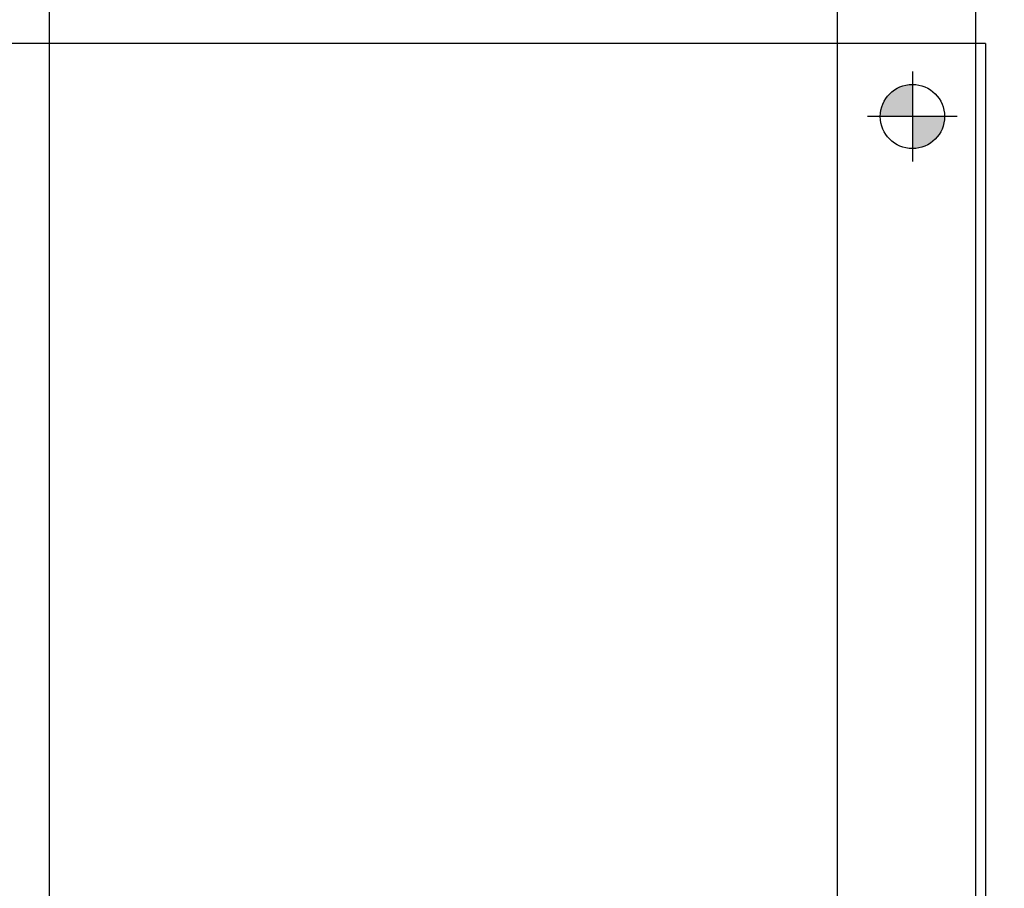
# Model space of a CAD drawing. Extents: x 18893 to 3351893, y -610358 to 406739.
# Tile 288 of 319: x 2146456 to 2146712, y 42086 to 42312. Entities that reach past the tile are written whole.
import ezdxf

# ---------------------------------------------------------------- set-up
doc = ezdxf.new("R2010")
doc.units = 0
doc.header["$LTSCALE"] = 800
doc.header["$MEASUREMENT"] = 0
doc.layers.add('KEY PLAN', color=251, linetype='CONTINUOUS')

# ---------------------------------------------------------------- blocks, each defined once
blk = doc.blocks.new('UTCOMBINE')
at = {"layer": 'KEY PLAN'}
h = blk.add_hatch(color=256, dxfattribs=at)
h.paths.add_polyline_path([(-718895.37, 46426.7), (-718903.75, 46426.7), (-718903.75, 46418.32, 0.414214)])
h.paths.add_polyline_path([(-718912.13, 46426.7), (-718903.75, 46426.7), (-718903.75, 46435.08, 0.414214)])
h = blk.add_hatch(color=256, dxfattribs=at)
h.paths.add_polyline_path([(-718895.37, 46426.7), (-718903.75, 46426.7), (-718903.75, 46418.32, 0.414214)])
h.paths.add_polyline_path([(-718912.13, 46426.7), (-718903.75, 46426.7), (-718903.75, 46435.08, 0.414214)])
h = blk.add_hatch(color=256, dxfattribs=at)
h.paths.add_polyline_path([(-718895.37, 46426.7), (-718903.75, 46426.7), (-718903.75, 46418.32, 0.414214)])
h.paths.add_polyline_path([(-718912.13, 46426.7), (-718903.75, 46426.7), (-718903.75, 46435.08, 0.414214)])
h = blk.add_hatch(color=256, dxfattribs=at)
h.paths.add_polyline_path([(-718895.37, 46426.7), (-718903.75, 46426.7), (-718903.75, 46418.32, 0.414214)])
h.paths.add_polyline_path([(-718912.13, 46426.7), (-718903.75, 46426.7), (-718903.75, 46435.08, 0.414214)])
h = blk.add_hatch(color=256, dxfattribs=at)
h.paths.add_polyline_path([(-718895.37, 46426.7), (-718903.75, 46426.7), (-718903.75, 46418.32, 0.414214)])
h.paths.add_polyline_path([(-718912.13, 46426.7), (-718903.75, 46426.7), (-718903.75, 46435.08, 0.414214)])
h = blk.add_hatch(color=256, dxfattribs=at)
h.paths.add_polyline_path([(-718895.37, 46426.7), (-718903.75, 46426.7), (-718903.75, 46418.32, 0.414214)])
h.paths.add_polyline_path([(-718912.13, 46426.7), (-718903.75, 46426.7), (-718903.75, 46435.08, 0.414214)])
h = blk.add_hatch(color=256, dxfattribs=at)
h.paths.add_polyline_path([(-718895.37, 46426.7), (-718903.75, 46426.7), (-718903.75, 46418.32, 0.414214)])
h.paths.add_polyline_path([(-718912.13, 46426.7), (-718903.75, 46426.7), (-718903.75, 46435.08, 0.414214)])
h = blk.add_hatch(color=256, dxfattribs=at)
h.paths.add_polyline_path([(-718895.37, 46426.7), (-718903.75, 46426.7), (-718903.75, 46418.32, 0.414214)])
h.paths.add_polyline_path([(-718912.13, 46426.7), (-718903.75, 46426.7), (-718903.75, 46435.08, 0.414214)])
h = blk.add_hatch(color=256, dxfattribs=at)
h.paths.add_polyline_path([(-718895.37, 46426.7), (-718903.75, 46426.7), (-718903.75, 46418.32, 0.414214)])
h.paths.add_polyline_path([(-718912.13, 46426.7), (-718903.75, 46426.7), (-718903.75, 46435.08, 0.414214)])
h = blk.add_hatch(color=256, dxfattribs=at)
h.paths.add_polyline_path([(-718895.37, 46426.7), (-718903.75, 46426.7), (-718903.75, 46418.32, 0.414214)])
h.paths.add_polyline_path([(-718912.13, 46426.7), (-718903.75, 46426.7), (-718903.75, 46435.08, 0.414214)])
h = blk.add_hatch(color=256, dxfattribs=at)
h.paths.add_polyline_path([(-718895.37, 46426.7), (-718903.75, 46426.7), (-718903.75, 46418.32, 0.414214)])
h.paths.add_polyline_path([(-718912.13, 46426.7), (-718903.75, 46426.7), (-718903.75, 46435.08, 0.414214)])
h = blk.add_hatch(color=256, dxfattribs=at)
h.paths.add_polyline_path([(-718895.37, 46426.7), (-718903.75, 46426.7), (-718903.75, 46418.32, 0.414214)])
h.paths.add_polyline_path([(-718912.13, 46426.7), (-718903.75, 46426.7), (-718903.75, 46435.08, 0.414214)])
h = blk.add_hatch(color=256, dxfattribs=at)
h.paths.add_polyline_path([(-718895.37, 46426.7), (-718903.75, 46426.7), (-718903.75, 46418.32, 0.414214)])
h.paths.add_polyline_path([(-718912.13, 46426.7), (-718903.75, 46426.7), (-718903.75, 46435.08, 0.414214)])
h = blk.add_hatch(color=256, dxfattribs=at)
h.paths.add_polyline_path([(-718895.37, 46426.7), (-718903.75, 46426.7), (-718903.75, 46418.32, 0.414214)])
h.paths.add_polyline_path([(-718912.13, 46426.7), (-718903.75, 46426.7), (-718903.75, 46435.08, 0.414214)])
h = blk.add_hatch(color=256, dxfattribs=at)
h.paths.add_polyline_path([(-718895.37, 46426.7), (-718903.75, 46426.7), (-718903.75, 46418.32, 0.414214)])
h.paths.add_polyline_path([(-718912.13, 46426.7), (-718903.75, 46426.7), (-718903.75, 46435.08, 0.414214)])
h = blk.add_hatch(color=256, dxfattribs=at)
h.paths.add_polyline_path([(-718895.37, 46426.7), (-718903.75, 46426.7), (-718903.75, 46418.32, 0.414214)])
h.paths.add_polyline_path([(-718912.13, 46426.7), (-718903.75, 46426.7), (-718903.75, 46435.08, 0.414214)])
h = blk.add_hatch(color=256, dxfattribs=at)
h.paths.add_polyline_path([(-718895.37, 46426.7), (-718903.75, 46426.7), (-718903.75, 46418.32, 0.414214)])
h.paths.add_polyline_path([(-718912.13, 46426.7), (-718903.75, 46426.7), (-718903.75, 46435.08, 0.414214)])
h = blk.add_hatch(color=256, dxfattribs=at)
h.paths.add_polyline_path([(-718895.37, 46426.7), (-718903.75, 46426.7), (-718903.75, 46418.32, 0.414214)])
h.paths.add_polyline_path([(-718912.13, 46426.7), (-718903.75, 46426.7), (-718903.75, 46435.08, 0.414214)])
h = blk.add_hatch(color=256, dxfattribs=at)
h.paths.add_polyline_path([(-718895.37, 46426.7), (-718903.75, 46426.7), (-718903.75, 46418.32, 0.414214)])
h.paths.add_polyline_path([(-718912.13, 46426.7), (-718903.75, 46426.7), (-718903.75, 46435.08, 0.414214)])
h = blk.add_hatch(color=256, dxfattribs=at)
h.paths.add_polyline_path([(-718895.37, 46426.7), (-718903.75, 46426.7), (-718903.75, 46418.32, 0.414214)])
h.paths.add_polyline_path([(-718912.13, 46426.7), (-718903.75, 46426.7), (-718903.75, 46435.08, 0.414214)])
h = blk.add_hatch(color=256, dxfattribs=at)
h.paths.add_polyline_path([(-718895.37, 46426.7), (-718903.75, 46426.7), (-718903.75, 46418.32, 0.414214)])
h.paths.add_polyline_path([(-718912.13, 46426.7), (-718903.75, 46426.7), (-718903.75, 46435.08, 0.414214)])
h = blk.add_hatch(color=256, dxfattribs=at)
h.paths.add_polyline_path([(-718895.37, 46426.7), (-718903.75, 46426.7), (-718903.75, 46418.32, 0.414214)])
h.paths.add_polyline_path([(-718912.13, 46426.7), (-718903.75, 46426.7), (-718903.75, 46435.08, 0.414214)])
h = blk.add_hatch(color=256, dxfattribs=at)
h.paths.add_polyline_path([(-718895.37, 46426.7), (-718903.75, 46426.7), (-718903.75, 46418.32, 0.414214)])
h.paths.add_polyline_path([(-718912.13, 46426.7), (-718903.75, 46426.7), (-718903.75, 46435.08, 0.414214)])
h = blk.add_hatch(color=256, dxfattribs=at)
h.paths.add_polyline_path([(-718895.37, 46426.7), (-718903.75, 46426.7), (-718903.75, 46418.32, 0.414214)])
h.paths.add_polyline_path([(-718912.13, 46426.7), (-718903.75, 46426.7), (-718903.75, 46435.08, 0.414214)])
h = blk.add_hatch(color=256, dxfattribs=at)
h.paths.add_polyline_path([(-718895.37, 46426.7), (-718903.75, 46426.7), (-718903.75, 46418.32, 0.414214)])
h.paths.add_polyline_path([(-718912.13, 46426.7), (-718903.75, 46426.7), (-718903.75, 46435.08, 0.414214)])
h = blk.add_hatch(color=256, dxfattribs=at)
h.paths.add_polyline_path([(-718895.37, 46426.7), (-718903.75, 46426.7), (-718903.75, 46418.32, 0.414214)])
h.paths.add_polyline_path([(-718912.13, 46426.7), (-718903.75, 46426.7), (-718903.75, 46435.08, 0.414214)])
h = blk.add_hatch(color=256, dxfattribs=at)
h.paths.add_polyline_path([(-718895.37, 46426.7), (-718903.75, 46426.7), (-718903.75, 46418.32, 0.414214)])
h.paths.add_polyline_path([(-718912.13, 46426.7), (-718903.75, 46426.7), (-718903.75, 46435.08, 0.414214)])
h = blk.add_hatch(color=256, dxfattribs=at)
h.paths.add_polyline_path([(-718895.37, 46426.7), (-718903.75, 46426.7), (-718903.75, 46418.32, 0.414214)])
h.paths.add_polyline_path([(-718912.13, 46426.7), (-718903.75, 46426.7), (-718903.75, 46435.08, 0.414214)])
h = blk.add_hatch(color=256, dxfattribs=at)
h.paths.add_polyline_path([(-718895.37, 46426.7), (-718903.75, 46426.7), (-718903.75, 46418.32, 0.414214)])
h.paths.add_polyline_path([(-718912.13, 46426.7), (-718903.75, 46426.7), (-718903.75, 46435.08, 0.414214)])
h = blk.add_hatch(color=256, dxfattribs=at)
h.paths.add_polyline_path([(-718895.37, 46426.7), (-718903.75, 46426.7), (-718903.75, 46418.32, 0.414214)])
h.paths.add_polyline_path([(-718912.13, 46426.7), (-718903.75, 46426.7), (-718903.75, 46435.08, 0.414214)])
h = blk.add_hatch(color=256, dxfattribs=at)
h.paths.add_polyline_path([(-718895.37, 46426.7), (-718903.75, 46426.7), (-718903.75, 46418.32, 0.414214)])
h.paths.add_polyline_path([(-718912.13, 46426.7), (-718903.75, 46426.7), (-718903.75, 46435.08, 0.414214)])
h = blk.add_hatch(color=256, dxfattribs=at)
h.paths.add_polyline_path([(-718895.37, 46426.7), (-718903.75, 46426.7), (-718903.75, 46418.32, 0.414214)])
h.paths.add_polyline_path([(-718912.13, 46426.7), (-718903.75, 46426.7), (-718903.75, 46435.08, 0.414214)])
h = blk.add_hatch(color=256, dxfattribs=at)
h.paths.add_polyline_path([(-718895.37, 46426.7), (-718903.75, 46426.7), (-718903.75, 46418.32, 0.414214)])
h.paths.add_polyline_path([(-718912.13, 46426.7), (-718903.75, 46426.7), (-718903.75, 46435.08, 0.414214)])
h = blk.add_hatch(color=256, dxfattribs=at)
h.paths.add_polyline_path([(-718895.37, 46426.7), (-718903.75, 46426.7), (-718903.75, 46418.32, 0.414214)])
h.paths.add_polyline_path([(-718912.13, 46426.7), (-718903.75, 46426.7), (-718903.75, 46435.08, 0.414214)])
h = blk.add_hatch(color=256, dxfattribs=at)
h.paths.add_polyline_path([(-718895.37, 46426.7), (-718903.75, 46426.7), (-718903.75, 46418.32, 0.414214)])
h.paths.add_polyline_path([(-718912.13, 46426.7), (-718903.75, 46426.7), (-718903.75, 46435.08, 0.414214)])
h = blk.add_hatch(color=256, dxfattribs=at)
h.paths.add_polyline_path([(-718895.37, 46426.7), (-718903.75, 46426.7), (-718903.75, 46418.32, 0.414214)])
h.paths.add_polyline_path([(-718912.13, 46426.7), (-718903.75, 46426.7), (-718903.75, 46435.08, 0.414214)])
h = blk.add_hatch(color=256, dxfattribs=at)
h.paths.add_polyline_path([(-718895.37, 46426.7), (-718903.75, 46426.7), (-718903.75, 46418.32, 0.414214)])
h.paths.add_polyline_path([(-718912.13, 46426.7), (-718903.75, 46426.7), (-718903.75, 46435.08, 0.414214)])
h = blk.add_hatch(color=256, dxfattribs=at)
h.paths.add_polyline_path([(-718895.37, 46426.7), (-718903.75, 46426.7), (-718903.75, 46418.32, 0.414214)])
h.paths.add_polyline_path([(-718912.13, 46426.7), (-718903.75, 46426.7), (-718903.75, 46435.08, 0.414214)])
h = blk.add_hatch(color=256, dxfattribs=at)
h.paths.add_polyline_path([(-718895.37, 46426.7), (-718903.75, 46426.7), (-718903.75, 46418.32, 0.414214)])
h.paths.add_polyline_path([(-718912.13, 46426.7), (-718903.75, 46426.7), (-718903.75, 46435.08, 0.414214)])
h = blk.add_hatch(color=256, dxfattribs=at)
h.paths.add_polyline_path([(-718895.37, 46426.7), (-718903.75, 46426.7), (-718903.75, 46418.32, 0.414214)])
h.paths.add_polyline_path([(-718912.13, 46426.7), (-718903.75, 46426.7), (-718903.75, 46435.08, 0.414214)])
h = blk.add_hatch(color=256, dxfattribs=at)
h.paths.add_polyline_path([(-718895.37, 46426.7), (-718903.75, 46426.7), (-718903.75, 46418.32, 0.414214)])
h.paths.add_polyline_path([(-718912.13, 46426.7), (-718903.75, 46426.7), (-718903.75, 46435.08, 0.414214)])
h = blk.add_hatch(color=256, dxfattribs=at)
h.paths.add_polyline_path([(-718895.37, 46426.7), (-718903.75, 46426.7), (-718903.75, 46418.32, 0.414214)])
h.paths.add_polyline_path([(-718912.13, 46426.7), (-718903.75, 46426.7), (-718903.75, 46435.08, 0.414214)])
h = blk.add_hatch(color=256, dxfattribs=at)
h.paths.add_polyline_path([(-718895.37, 46426.7), (-718903.75, 46426.7), (-718903.75, 46418.32, 0.414214)])
h.paths.add_polyline_path([(-718912.13, 46426.7), (-718903.75, 46426.7), (-718903.75, 46435.08, 0.414214)])
h = blk.add_hatch(color=256, dxfattribs=at)
h.paths.add_polyline_path([(-718895.37, 46426.7), (-718903.75, 46426.7), (-718903.75, 46418.32, 0.414214)])
h.paths.add_polyline_path([(-718912.13, 46426.7), (-718903.75, 46426.7), (-718903.75, 46435.08, 0.414214)])
h = blk.add_hatch(color=256, dxfattribs=at)
h.paths.add_polyline_path([(-718895.37, 46426.7), (-718903.75, 46426.7), (-718903.75, 46418.32, 0.414214)])
h.paths.add_polyline_path([(-718912.13, 46426.7), (-718903.75, 46426.7), (-718903.75, 46435.08, 0.414214)])
h = blk.add_hatch(color=256, dxfattribs=at)
h.paths.add_polyline_path([(-718895.37, 46426.7), (-718903.75, 46426.7), (-718903.75, 46418.32, 0.414214)])
h.paths.add_polyline_path([(-718912.13, 46426.7), (-718903.75, 46426.7), (-718903.75, 46435.08, 0.414214)])
h = blk.add_hatch(color=256, dxfattribs=at)
h.paths.add_polyline_path([(-718895.37, 46426.7), (-718903.75, 46426.7), (-718903.75, 46418.32, 0.414214)])
h.paths.add_polyline_path([(-718912.13, 46426.7), (-718903.75, 46426.7), (-718903.75, 46435.08, 0.414214)])
h = blk.add_hatch(color=256, dxfattribs=at)
h.paths.add_polyline_path([(-718895.37, 46426.7), (-718903.75, 46426.7), (-718903.75, 46418.32, 0.414214)])
h.paths.add_polyline_path([(-718912.13, 46426.7), (-718903.75, 46426.7), (-718903.75, 46435.08, 0.414214)])
h = blk.add_hatch(color=256, dxfattribs=at)
h.paths.add_polyline_path([(-718895.37, 46426.7), (-718903.75, 46426.7), (-718903.75, 46418.32, 0.414214)])
h.paths.add_polyline_path([(-718912.13, 46426.7), (-718903.75, 46426.7), (-718903.75, 46435.08, 0.414214)])
h = blk.add_hatch(color=256, dxfattribs=at)
h.paths.add_polyline_path([(-718895.37, 46426.7), (-718903.75, 46426.7), (-718903.75, 46418.32, 0.414214)])
h.paths.add_polyline_path([(-718912.13, 46426.7), (-718903.75, 46426.7), (-718903.75, 46435.08, 0.414214)])
h = blk.add_hatch(color=256, dxfattribs=at)
h.paths.add_polyline_path([(-718895.37, 46426.7), (-718903.75, 46426.7), (-718903.75, 46418.32, 0.414214)])
h.paths.add_polyline_path([(-718912.13, 46426.7), (-718903.75, 46426.7), (-718903.75, 46435.08, 0.414214)])
h = blk.add_hatch(color=256, dxfattribs=at)
h.paths.add_polyline_path([(-718895.37, 46426.7), (-718903.75, 46426.7), (-718903.75, 46418.32, 0.414214)])
h.paths.add_polyline_path([(-718912.13, 46426.7), (-718903.75, 46426.7), (-718903.75, 46435.08, 0.414214)])
h = blk.add_hatch(color=256, dxfattribs=at)
h.paths.add_polyline_path([(-718895.37, 46426.7), (-718903.75, 46426.7), (-718903.75, 46418.32, 0.414214)])
h.paths.add_polyline_path([(-718912.13, 46426.7), (-718903.75, 46426.7), (-718903.75, 46435.08, 0.414214)])
h = blk.add_hatch(color=256, dxfattribs=at)
h.paths.add_polyline_path([(-718895.37, 46426.7), (-718903.75, 46426.7), (-718903.75, 46418.32, 0.414214)])
h.paths.add_polyline_path([(-718912.13, 46426.7), (-718903.75, 46426.7), (-718903.75, 46435.08, 0.414214)])
h = blk.add_hatch(color=256, dxfattribs=at)
h.paths.add_polyline_path([(-718895.37, 46426.7), (-718903.75, 46426.7), (-718903.75, 46418.32, 0.414214)])
h.paths.add_polyline_path([(-718912.13, 46426.7), (-718903.75, 46426.7), (-718903.75, 46435.08, 0.414214)])
h = blk.add_hatch(color=256, dxfattribs=at)
h.paths.add_polyline_path([(-718895.37, 46426.7), (-718903.75, 46426.7), (-718903.75, 46418.32, 0.414214)])
h.paths.add_polyline_path([(-718912.13, 46426.7), (-718903.75, 46426.7), (-718903.75, 46435.08, 0.414214)])
h = blk.add_hatch(color=256, dxfattribs=at)
h.paths.add_polyline_path([(-718895.37, 46426.7), (-718903.75, 46426.7), (-718903.75, 46418.32, 0.414214)])
h.paths.add_polyline_path([(-718912.13, 46426.7), (-718903.75, 46426.7), (-718903.75, 46435.08, 0.414214)])
h = blk.add_hatch(color=256, dxfattribs=at)
h.paths.add_polyline_path([(-718895.37, 46426.7), (-718903.75, 46426.7), (-718903.75, 46418.32, 0.414214)])
h.paths.add_polyline_path([(-718912.13, 46426.7), (-718903.75, 46426.7), (-718903.75, 46435.08, 0.414214)])
h = blk.add_hatch(color=256, dxfattribs=at)
h.paths.add_polyline_path([(-718895.37, 46426.7), (-718903.75, 46426.7), (-718903.75, 46418.32, 0.414214)])
h.paths.add_polyline_path([(-718912.13, 46426.7), (-718903.75, 46426.7), (-718903.75, 46435.08, 0.414214)])
h = blk.add_hatch(color=256, dxfattribs=at)
h.paths.add_polyline_path([(-718895.37, 46426.7), (-718903.75, 46426.7), (-718903.75, 46418.32, 0.414214)])
h.paths.add_polyline_path([(-718912.13, 46426.7), (-718903.75, 46426.7), (-718903.75, 46435.08, 0.414214)])
h = blk.add_hatch(color=256, dxfattribs=at)
h.paths.add_polyline_path([(-718895.37, 46426.7), (-718903.75, 46426.7), (-718903.75, 46418.32, 0.414214)])
h.paths.add_polyline_path([(-718912.13, 46426.7), (-718903.75, 46426.7), (-718903.75, 46435.08, 0.414214)])
h = blk.add_hatch(color=256, dxfattribs=at)
h.paths.add_polyline_path([(-718895.37, 46426.7), (-718903.75, 46426.7), (-718903.75, 46418.32, 0.414214)])
h.paths.add_polyline_path([(-718912.13, 46426.7), (-718903.75, 46426.7), (-718903.75, 46435.08, 0.414214)])
h = blk.add_hatch(color=256, dxfattribs=at)
h.paths.add_polyline_path([(-718895.37, 46426.7), (-718903.75, 46426.7), (-718903.75, 46418.32, 0.414214)])
h.paths.add_polyline_path([(-718912.13, 46426.7), (-718903.75, 46426.7), (-718903.75, 46435.08, 0.414214)])
h = blk.add_hatch(color=256, dxfattribs=at)
h.paths.add_polyline_path([(-718895.37, 46426.7), (-718903.75, 46426.7), (-718903.75, 46418.32, 0.414214)])
h.paths.add_polyline_path([(-718912.13, 46426.7), (-718903.75, 46426.7), (-718903.75, 46435.08, 0.414214)])
for p, q in [((-718920.16, 45220.29, 0), (-718920.16, 46829.58, 0)), ((-718884.16, 45726.59, 0), (-718884.16, 46828.94, 0)), ((-718678.54, 45383.96, 0), (-718678.54, 46783.94, 0)), ((-718678.54, 45383.96, 0), (-718678.54, 46783.94, 0)), ((-718922.8, 46407.65, 0), (-718922.8, 46712.47, 0)), ((-718922.8, 46407.65, 0), (-718922.8, 46712.47, 0)), ((-718922.8, 46407.65, 0), (-718922.8, 46712.47, 0)), ((-718922.8, 46407.65, 0), (-718922.8, 46712.47, 0)), ((-718922.8, 46407.65, 0), (-718922.8, 46712.47, 0)), ((-718922.8, 46407.65, 0), (-718922.8, 46712.47, 0)), ((-718922.8, 46407.65, 0), (-718922.8, 46712.47, 0)), ((-718922.8, 46407.65, 0), (-718922.8, 46712.47, 0)), ((-718922.8, 46407.65, 0), (-718922.8, 46712.47, 0)), ((-718922.8, 46407.65, 0), (-718922.8, 46712.47, 0)), ((-718922.8, 46407.65, 0), (-718922.8, 46712.47, 0)), ((-718922.8, 46407.65, 0), (-718922.8, 46712.47, 0)), ((-718922.8, 46407.65, 0), (-718922.8, 46712.47, 0)), ((-718922.8, 46407.65, 0), (-718922.8, 46712.47, 0)), ((-718922.8, 46407.65, 0), (-718922.8, 46712.47, 0)), ((-718922.8, 46407.65, 0), (-718922.8, 46712.47, 0)), ((-718922.8, 46407.65, 0), (-718922.8, 46712.47, 0)), ((-718922.8, 46407.65, 0), (-718922.8, 46712.47, 0)), ((-718922.8, 46407.65, 0), (-718922.8, 46712.47, 0)), ((-718922.8, 46407.65, 0), (-718922.8, 46712.47, 0)), ((-718922.8, 46407.65, 0), (-718922.8, 46712.47, 0)), ((-718922.8, 46407.65, 0), (-718922.8, 46712.47, 0)), ((-718922.8, 46407.65, 0), (-718922.8, 46712.47, 0)), ((-718922.8, 46407.65, 0), (-718922.8, 46712.47, 0)), ((-718922.8, 46407.65, 0), (-718922.8, 46712.47, 0)), ((-718922.8, 46407.65, 0), (-718922.8, 46712.47, 0)), ((-718922.8, 46407.65, 0), (-718922.8, 46712.47, 0)), ((-718922.8, 46407.65, 0), (-718922.8, 46712.47, 0)), ((-718922.8, 46407.65, 0), (-718922.8, 46712.47, 0)), ((-718922.8, 46407.65, 0), (-718922.8, 46712.47, 0)), ((-718922.8, 46407.65, 0), (-718922.8, 46712.47, 0)), ((-718922.8, 46407.65, 0), (-718922.8, 46712.47, 0)), ((-718922.8, 46407.65, 0), (-718922.8, 46712.47, 0)), ((-718922.8, 46407.65, 0), (-718922.8, 46712.47, 0)), ((-718922.8, 46407.65, 0), (-718922.8, 46712.47, 0)), ((-718922.8, 46407.65, 0), (-718922.8, 46712.47, 0)), ((-718922.8, 46407.65, 0), (-718922.8, 46712.47, 0)), ((-718922.8, 46407.65, 0), (-718922.8, 46712.47, 0)), ((-718922.8, 46407.65, 0), (-718922.8, 46712.47, 0)), ((-718922.8, 46407.65, 0), (-718922.8, 46712.47, 0)), ((-718922.8, 46407.65, 0), (-718922.8, 46712.47, 0)), ((-718922.8, 46407.65, 0), (-718922.8, 46712.47, 0)), ((-718922.8, 46407.65, 0), (-718922.8, 46712.47, 0)), ((-718922.8, 46407.65, 0), (-718922.8, 46712.47, 0)), ((-718922.8, 46407.65, 0), (-718922.8, 46712.47, 0)), ((-718922.8, 46407.65, 0), (-718922.8, 46712.47, 0)), ((-718922.8, 46407.65, 0), (-718922.8, 46712.47, 0)), ((-718922.8, 46407.65, 0), (-718922.8, 46712.47, 0)), ((-718922.8, 46407.65, 0), (-718922.8, 46712.47, 0)), ((-718922.8, 46407.65, 0), (-718922.8, 46712.47, 0)), ((-718922.8, 46407.65, 0), (-718922.8, 46712.47, 0)), ((-718922.8, 46407.65, 0), (-718922.8, 46712.47, 0)), ((-718922.8, 46407.65, 0), (-718922.8, 46712.47, 0)), ((-718922.8, 46407.65, 0), (-718922.8, 46712.47, 0)), ((-718922.8, 46407.65, 0), (-718922.8, 46712.47, 0)), ((-718922.8, 46407.65, 0), (-718922.8, 46712.47, 0)), ((-718922.8, 46407.65, 0), (-718922.8, 46712.47, 0)), ((-718922.8, 46407.65, 0), (-718922.8, 46712.47, 0)), ((-718922.8, 46407.65, 0), (-718922.8, 46712.47, 0)), ((-718922.8, 46407.65, 0), (-718922.8, 46712.47, 0)), ((-718922.8, 46407.65, 0), (-718922.8, 46712.47, 0)), ((-718922.8, 46407.65, 0), (-718922.8, 46712.47, 0)), ((-718922.8, 46407.65, 0), (-718922.8, 46712.47, 0)), ((-718922.8, 46407.65, 0), (-718922.8, 46712.47, 0)), ((-718920.16, 45382.89, 0), (-718920.16, 46624.11, 0)), ((-718903.75, 46414.98, 0), (-718903.75, 46438.42, 0)), ((-718903.75, 46414.98, 0), (-718903.75, 46438.42, 0)), ((-718903.75, 46414.98, 0), (-718903.75, 46438.42, 0)), ((-718903.75, 46414.98, 0), (-718903.75, 46438.42, 0)), ((-718903.75, 46414.98, 0), (-718903.75, 46438.42, 0)), ((-718903.75, 46414.98, 0), (-718903.75, 46438.42, 0)), ((-718903.75, 46414.98, 0), (-718903.75, 46438.42, 0)), ((-718903.75, 46414.98, 0), (-718903.75, 46438.42, 0)), ((-718903.75, 46414.98, 0), (-718903.75, 46438.42, 0)), ((-718903.75, 46414.98, 0), (-718903.75, 46438.42, 0)), ((-718903.75, 46414.98, 0), (-718903.75, 46438.42, 0)), ((-718903.75, 46414.98, 0), (-718903.75, 46438.42, 0)), ((-718903.75, 46414.98, 0), (-718903.75, 46438.42, 0)), ((-718903.75, 46414.98, 0), (-718903.75, 46438.42, 0)), ((-718903.75, 46414.98, 0), (-718903.75, 46438.42, 0)), ((-718903.75, 46414.98, 0), (-718903.75, 46438.42, 0)), ((-718903.75, 46414.98, 0), (-718903.75, 46438.42, 0)), ((-718903.75, 46414.98, 0), (-718903.75, 46438.42, 0)), ((-718903.75, 46414.98, 0), (-718903.75, 46438.42, 0)), ((-718903.75, 46414.98, 0), (-718903.75, 46438.42, 0)), ((-718903.75, 46414.98, 0), (-718903.75, 46438.42, 0)), ((-718903.75, 46414.98, 0), (-718903.75, 46438.42, 0)), ((-718903.75, 46414.98, 0), (-718903.75, 46438.42, 0)), ((-718903.75, 46414.98, 0), (-718903.75, 46438.42, 0)), ((-718903.75, 46414.98, 0), (-718903.75, 46438.42, 0)), ((-718903.75, 46414.98, 0), (-718903.75, 46438.42, 0)), ((-718903.75, 46414.98, 0), (-718903.75, 46438.42, 0)), ((-718903.75, 46414.98, 0), (-718903.75, 46438.42, 0)), ((-718903.75, 46414.98, 0), (-718903.75, 46438.42, 0)), ((-718903.75, 46414.98, 0), (-718903.75, 46438.42, 0)), ((-718903.75, 46414.98, 0), (-718903.75, 46438.42, 0)), ((-718903.75, 46414.98, 0), (-718903.75, 46438.42, 0)), ((-718903.75, 46414.98, 0), (-718903.75, 46438.42, 0)), ((-718903.75, 46414.98, 0), (-718903.75, 46438.42, 0)), ((-718903.75, 46414.98, 0), (-718903.75, 46438.42, 0)), ((-718903.75, 46414.98, 0), (-718903.75, 46438.42, 0)), ((-718903.75, 46414.98, 0), (-718903.75, 46438.42, 0)), ((-718903.75, 46414.98, 0), (-718903.75, 46438.42, 0)), ((-718903.75, 46414.98, 0), (-718903.75, 46438.42, 0)), ((-718903.75, 46414.98, 0), (-718903.75, 46438.42, 0)), ((-718903.75, 46414.98, 0), (-718903.75, 46438.42, 0)), ((-718903.75, 46414.98, 0), (-718903.75, 46438.42, 0)), ((-718903.75, 46414.98, 0), (-718903.75, 46438.42, 0)), ((-718903.75, 46414.98, 0), (-718903.75, 46438.42, 0)), ((-718903.75, 46414.98, 0), (-718903.75, 46438.42, 0)), ((-718903.75, 46414.98, 0), (-718903.75, 46438.42, 0)), ((-718903.75, 46414.98, 0), (-718903.75, 46438.42, 0)), ((-718903.75, 46414.98, 0), (-718903.75, 46438.42, 0)), ((-718903.75, 46414.98, 0), (-718903.75, 46438.42, 0)), ((-718903.75, 46414.98, 0), (-718903.75, 46438.42, 0)), ((-718903.75, 46414.98, 0), (-718903.75, 46438.42, 0)), ((-718903.75, 46414.98, 0), (-718903.75, 46438.42, 0)), ((-718903.75, 46414.98, 0), (-718903.75, 46438.42, 0)), ((-718903.75, 46414.98, 0), (-718903.75, 46438.42, 0)), ((-718903.75, 46414.98, 0), (-718903.75, 46438.42, 0)), ((-718903.75, 46414.98, 0), (-718903.75, 46438.42, 0)), ((-718903.75, 46414.98, 0), (-718903.75, 46438.42, 0)), ((-718903.75, 46414.98, 0), (-718903.75, 46438.42, 0)), ((-718903.75, 46414.98, 0), (-718903.75, 46438.42, 0)), ((-718903.75, 46414.98, 0), (-718903.75, 46438.42, 0)), ((-718903.75, 46414.98, 0), (-718903.75, 46438.42, 0)), ((-718903.75, 46414.98, 0), (-718903.75, 46438.42, 0)), ((-718903.75, 46414.98, 0), (-718903.75, 46438.42, 0)), ((-718903.75, 46414.98, 0), (-718903.75, 46438.42, 0)), ((-718903.75, 46414.98, 0), (-718903.75, 46438.42, 0)), ((-718903.75, 46414.98, 0), (-718903.75, 46438.42, 0)), ((-718903.75, 46414.98, 0), (-718903.75, 46438.42, 0)), ((-718903.75, 46414.98, 0), (-718903.75, 46438.42, 0)), ((-718903.75, 46414.98, 0), (-718903.75, 46438.42, 0)), ((-718903.75, 46414.98, 0), (-718903.75, 46438.42, 0)), ((-718903.75, 46414.98, 0), (-718903.75, 46438.42, 0)), ((-718903.75, 46414.98, 0), (-718903.75, 46438.42, 0)), ((-718903.75, 46414.98, 0), (-718903.75, 46438.42, 0)), ((-718903.75, 46414.98, 0), (-718903.75, 46438.42, 0)), ((-718903.75, 46414.98, 0), (-718903.75, 46438.42, 0)), ((-718903.75, 46414.98, 0), (-718903.75, 46438.42, 0)), ((-718903.75, 46414.98, 0), (-718903.75, 46438.42, 0)), ((-718903.75, 46414.98, 0), (-718903.75, 46438.42, 0)), ((-718903.75, 46414.98, 0), (-718903.75, 46438.42, 0)), ((-718903.75, 46414.98, 0), (-718903.75, 46438.42, 0)), ((-718903.75, 46414.98, 0), (-718903.75, 46438.42, 0)), ((-718903.75, 46414.98, 0), (-718903.75, 46438.42, 0)), ((-718903.75, 46414.98, 0), (-718903.75, 46438.42, 0)), ((-718903.75, 46414.98, 0), (-718903.75, 46438.42, 0)), ((-718903.75, 46414.98, 0), (-718903.75, 46438.42, 0)), ((-718903.75, 46414.98, 0), (-718903.75, 46438.42, 0)), ((-718903.75, 46414.98, 0), (-718903.75, 46438.42, 0)), ((-718903.75, 46414.98, 0), (-718903.75, 46438.42, 0)), ((-718903.75, 46414.98, 0), (-718903.75, 46438.42, 0)), ((-718903.75, 46414.98, 0), (-718903.75, 46438.42, 0)), ((-718903.75, 46414.98, 0), (-718903.75, 46438.42, 0)), ((-718903.75, 46414.98, 0), (-718903.75, 46438.42, 0)), ((-718903.75, 46414.98, 0), (-718903.75, 46438.42, 0)), ((-718903.75, 46414.98, 0), (-718903.75, 46438.42, 0)), ((-718903.75, 46414.98, 0), (-718903.75, 46438.42, 0)), ((-718903.75, 46414.98, 0), (-718903.75, 46438.42, 0)), ((-718903.75, 46414.98, 0), (-718903.75, 46438.42, 0)), ((-718903.75, 46414.98, 0), (-718903.75, 46438.42, 0)), ((-718903.75, 46414.98, 0), (-718903.75, 46438.42, 0)), ((-718903.75, 46414.98, 0), (-718903.75, 46438.42, 0)), ((-718903.75, 46414.98, 0), (-718903.75, 46438.42, 0)), ((-718903.75, 46414.98, 0), (-718903.75, 46438.42, 0)), ((-718903.75, 46414.98, 0), (-718903.75, 46438.42, 0)), ((-718903.75, 46414.98, 0), (-718903.75, 46438.42, 0)), ((-718903.75, 46414.98, 0), (-718903.75, 46438.42, 0)), ((-718903.75, 46414.98, 0), (-718903.75, 46438.42, 0)), ((-718903.75, 46414.98, 0), (-718903.75, 46438.42, 0)), ((-718903.75, 46414.98, 0), (-718903.75, 46438.42, 0)), ((-718903.75, 46414.98, 0), (-718903.75, 46438.42, 0)), ((-718903.75, 46414.98, 0), (-718903.75, 46438.42, 0)), ((-718903.75, 46414.98, 0), (-718903.75, 46438.42, 0)), ((-718903.75, 46414.98, 0), (-718903.75, 46438.42, 0)), ((-718903.75, 46414.98, 0), (-718903.75, 46438.42, 0)), ((-718903.75, 46414.98, 0), (-718903.75, 46438.42, 0)), ((-718903.75, 46414.98, 0), (-718903.75, 46438.42, 0)), ((-718903.75, 46414.98, 0), (-718903.75, 46438.42, 0)), ((-718903.75, 46414.98, 0), (-718903.75, 46438.42, 0)), ((-718903.75, 46414.98, 0), (-718903.75, 46438.42, 0)), ((-718903.75, 46414.98, 0), (-718903.75, 46438.42, 0)), ((-718903.75, 46414.98, 0), (-718903.75, 46438.42, 0)), ((-718903.75, 46414.98, 0), (-718903.75, 46438.42, 0)), ((-718903.75, 46414.98, 0), (-718903.75, 46438.42, 0)), ((-718903.75, 46414.98, 0), (-718903.75, 46438.42, 0)), ((-718903.75, 46414.98, 0), (-718903.75, 46438.42, 0)), ((-718903.75, 46414.98, 0), (-718903.75, 46438.42, 0)), ((-718903.75, 46414.98, 0), (-718903.75, 46438.42, 0)), ((-718903.75, 46414.98, 0), (-718903.75, 46438.42, 0)), ((-718903.75, 46414.98, 0), (-718903.75, 46438.42, 0)), ((-718915.46, 46426.7, 0), (-718892.03, 46426.7, 0)), ((-718915.46, 46426.7, 0), (-718892.03, 46426.7, 0)), ((-718915.46, 46426.7, 0), (-718892.03, 46426.7, 0)), ((-718915.46, 46426.7, 0), (-718892.03, 46426.7, 0)), ((-718915.46, 46426.7, 0), (-718892.03, 46426.7, 0)), ((-718915.46, 46426.7, 0), (-718892.03, 46426.7, 0)), ((-718915.46, 46426.7, 0), (-718892.03, 46426.7, 0)), ((-718915.46, 46426.7, 0), (-718892.03, 46426.7, 0)), ((-718915.46, 46426.7, 0), (-718892.03, 46426.7, 0)), ((-718915.46, 46426.7, 0), (-718892.03, 46426.7, 0)), ((-718915.46, 46426.7, 0), (-718892.03, 46426.7, 0)), ((-718915.46, 46426.7, 0), (-718892.03, 46426.7, 0)), ((-718915.46, 46426.7, 0), (-718892.03, 46426.7, 0)), ((-718915.46, 46426.7, 0), (-718892.03, 46426.7, 0)), ((-718915.46, 46426.7, 0), (-718892.03, 46426.7, 0)), ((-718915.46, 46426.7, 0), (-718892.03, 46426.7, 0)), ((-718915.46, 46426.7, 0), (-718892.03, 46426.7, 0)), ((-718915.46, 46426.7, 0), (-718892.03, 46426.7, 0)), ((-718915.46, 46426.7, 0), (-718892.03, 46426.7, 0)), ((-718915.46, 46426.7, 0), (-718892.03, 46426.7, 0)), ((-718915.46, 46426.7, 0), (-718892.03, 46426.7, 0)), ((-718915.46, 46426.7, 0), (-718892.03, 46426.7, 0)), ((-718915.46, 46426.7, 0), (-718892.03, 46426.7, 0)), ((-718915.46, 46426.7, 0), (-718892.03, 46426.7, 0)), ((-718915.46, 46426.7, 0), (-718892.03, 46426.7, 0)), ((-718915.46, 46426.7, 0), (-718892.03, 46426.7, 0)), ((-718915.46, 46426.7, 0), (-718892.03, 46426.7, 0)), ((-718915.46, 46426.7, 0), (-718892.03, 46426.7, 0)), ((-718915.46, 46426.7, 0), (-718892.03, 46426.7, 0)), ((-718915.46, 46426.7, 0), (-718892.03, 46426.7, 0)), ((-718915.46, 46426.7, 0), (-718892.03, 46426.7, 0)), ((-718915.46, 46426.7, 0), (-718892.03, 46426.7, 0)), ((-718915.46, 46426.7, 0), (-718892.03, 46426.7, 0)), ((-718915.46, 46426.7, 0), (-718892.03, 46426.7, 0)), ((-718915.46, 46426.7, 0), (-718892.03, 46426.7, 0)), ((-718915.46, 46426.7, 0), (-718892.03, 46426.7, 0)), ((-718915.46, 46426.7, 0), (-718892.03, 46426.7, 0)), ((-718915.46, 46426.7, 0), (-718892.03, 46426.7, 0)), ((-718915.46, 46426.7, 0), (-718892.03, 46426.7, 0)), ((-718915.46, 46426.7, 0), (-718892.03, 46426.7, 0)), ((-718915.46, 46426.7, 0), (-718892.03, 46426.7, 0)), ((-718915.46, 46426.7, 0), (-718892.03, 46426.7, 0)), ((-718915.46, 46426.7, 0), (-718892.03, 46426.7, 0)), ((-718915.46, 46426.7, 0), (-718892.03, 46426.7, 0)), ((-718915.46, 46426.7, 0), (-718892.03, 46426.7, 0)), ((-718915.46, 46426.7, 0), (-718892.03, 46426.7, 0)), ((-718915.46, 46426.7, 0), (-718892.03, 46426.7, 0)), ((-718915.46, 46426.7, 0), (-718892.03, 46426.7, 0)), ((-718915.46, 46426.7, 0), (-718892.03, 46426.7, 0)), ((-718915.46, 46426.7, 0), (-718892.03, 46426.7, 0)), ((-718915.46, 46426.7, 0), (-718892.03, 46426.7, 0)), ((-718915.46, 46426.7, 0), (-718892.03, 46426.7, 0)), ((-718915.46, 46426.7, 0), (-718892.03, 46426.7, 0)), ((-718915.46, 46426.7, 0), (-718892.03, 46426.7, 0)), ((-718915.46, 46426.7, 0), (-718892.03, 46426.7, 0)), ((-718915.46, 46426.7, 0), (-718892.03, 46426.7, 0)), ((-718915.46, 46426.7, 0), (-718892.03, 46426.7, 0)), ((-718915.46, 46426.7, 0), (-718892.03, 46426.7, 0)), ((-718915.46, 46426.7, 0), (-718892.03, 46426.7, 0)), ((-718915.46, 46426.7, 0), (-718892.03, 46426.7, 0)), ((-718915.46, 46426.7, 0), (-718892.03, 46426.7, 0)), ((-718915.46, 46426.7, 0), (-718892.03, 46426.7, 0)), ((-718915.46, 46426.7, 0), (-718892.03, 46426.7, 0)), ((-718915.46, 46426.7, 0), (-718892.03, 46426.7, 0)), ((-718915.46, 46426.7, 0), (-718892.03, 46426.7, 0)), ((-718915.46, 46426.7, 0), (-718892.03, 46426.7, 0)), ((-718915.46, 46426.7, 0), (-718892.03, 46426.7, 0)), ((-718915.46, 46426.7, 0), (-718892.03, 46426.7, 0)), ((-718915.46, 46426.7, 0), (-718892.03, 46426.7, 0)), ((-718915.46, 46426.7, 0), (-718892.03, 46426.7, 0)), ((-718915.46, 46426.7, 0), (-718892.03, 46426.7, 0)), ((-718915.46, 46426.7, 0), (-718892.03, 46426.7, 0)), ((-718915.46, 46426.7, 0), (-718892.03, 46426.7, 0)), ((-718915.46, 46426.7, 0), (-718892.03, 46426.7, 0)), ((-718915.46, 46426.7, 0), (-718892.03, 46426.7, 0)), ((-718915.46, 46426.7, 0), (-718892.03, 46426.7, 0)), ((-718915.46, 46426.7, 0), (-718892.03, 46426.7, 0)), ((-718915.46, 46426.7, 0), (-718892.03, 46426.7, 0)), ((-718915.46, 46426.7, 0), (-718892.03, 46426.7, 0)), ((-718915.46, 46426.7, 0), (-718892.03, 46426.7, 0)), ((-718915.46, 46426.7, 0), (-718892.03, 46426.7, 0)), ((-718915.46, 46426.7, 0), (-718892.03, 46426.7, 0)), ((-718915.46, 46426.7, 0), (-718892.03, 46426.7, 0)), ((-718915.46, 46426.7, 0), (-718892.03, 46426.7, 0)), ((-718915.46, 46426.7, 0), (-718892.03, 46426.7, 0)), ((-718915.46, 46426.7, 0), (-718892.03, 46426.7, 0)), ((-718915.46, 46426.7, 0), (-718892.03, 46426.7, 0)), ((-718915.46, 46426.7, 0), (-718892.03, 46426.7, 0)), ((-718915.46, 46426.7, 0), (-718892.03, 46426.7, 0)), ((-718915.46, 46426.7, 0), (-718892.03, 46426.7, 0)), ((-718915.46, 46426.7, 0), (-718892.03, 46426.7, 0)), ((-718915.46, 46426.7, 0), (-718892.03, 46426.7, 0)), ((-718915.46, 46426.7, 0), (-718892.03, 46426.7, 0)), ((-718915.46, 46426.7, 0), (-718892.03, 46426.7, 0)), ((-718915.46, 46426.7, 0), (-718892.03, 46426.7, 0)), ((-718915.46, 46426.7, 0), (-718892.03, 46426.7, 0)), ((-718915.46, 46426.7, 0), (-718892.03, 46426.7, 0)), ((-718915.46, 46426.7, 0), (-718892.03, 46426.7, 0)), ((-718915.46, 46426.7, 0), (-718892.03, 46426.7, 0)), ((-718915.46, 46426.7, 0), (-718892.03, 46426.7, 0)), ((-718915.46, 46426.7, 0), (-718892.03, 46426.7, 0)), ((-718915.46, 46426.7, 0), (-718892.03, 46426.7, 0)), ((-718915.46, 46426.7, 0), (-718892.03, 46426.7, 0)), ((-718915.46, 46426.7, 0), (-718892.03, 46426.7, 0)), ((-718915.46, 46426.7, 0), (-718892.03, 46426.7, 0)), ((-718915.46, 46426.7, 0), (-718892.03, 46426.7, 0)), ((-718915.46, 46426.7, 0), (-718892.03, 46426.7, 0)), ((-718915.46, 46426.7, 0), (-718892.03, 46426.7, 0)), ((-718915.46, 46426.7, 0), (-718892.03, 46426.7, 0)), ((-718915.46, 46426.7, 0), (-718892.03, 46426.7, 0)), ((-718915.46, 46426.7, 0), (-718892.03, 46426.7, 0)), ((-718915.46, 46426.7, 0), (-718892.03, 46426.7, 0)), ((-718915.46, 46426.7, 0), (-718892.03, 46426.7, 0)), ((-718915.46, 46426.7, 0), (-718892.03, 46426.7, 0)), ((-718915.46, 46426.7, 0), (-718892.03, 46426.7, 0)), ((-718915.46, 46426.7, 0), (-718892.03, 46426.7, 0)), ((-718915.46, 46426.7, 0), (-718892.03, 46426.7, 0)), ((-718915.46, 46426.7, 0), (-718892.03, 46426.7, 0)), ((-718915.46, 46426.7, 0), (-718892.03, 46426.7, 0)), ((-718915.46, 46426.7, 0), (-718892.03, 46426.7, 0)), ((-718915.46, 46426.7, 0), (-718892.03, 46426.7, 0)), ((-718915.46, 46426.7, 0), (-718892.03, 46426.7, 0)), ((-718915.46, 46426.7, 0), (-718892.03, 46426.7, 0)), ((-718915.46, 46426.7, 0), (-718892.03, 46426.7, 0)), ((-718915.46, 46426.7, 0), (-718892.03, 46426.7, 0)), ((-718915.46, 46426.7, 0), (-718892.03, 46426.7, 0)), ((-718915.46, 46426.7, 0), (-718892.03, 46426.7, 0)), ((-718915.46, 46426.7, 0), (-718892.03, 46426.7, 0)), ((-718922.8, 46407.65, 0), (-718617.98, 46407.65, 0)), ((-718922.8, 46407.65, 0), (-718617.98, 46407.65, 0)), ((-718922.8, 46407.65, 0), (-718617.98, 46407.65, 0)), ((-718922.8, 46407.65, 0), (-718617.98, 46407.65, 0)), ((-718922.8, 46407.65, 0), (-718617.98, 46407.65, 0)), ((-718922.8, 46407.65, 0), (-718617.98, 46407.65, 0)), ((-718922.8, 46407.65, 0), (-718617.98, 46407.65, 0)), ((-718922.8, 46407.65, 0), (-718617.98, 46407.65, 0)), ((-718922.8, 46407.65, 0), (-718617.98, 46407.65, 0)), ((-718922.8, 46407.65, 0), (-718617.98, 46407.65, 0)), ((-718922.8, 46407.65, 0), (-718617.98, 46407.65, 0)), ((-718922.8, 46407.65, 0), (-718617.98, 46407.65, 0)), ((-718922.8, 46407.65, 0), (-718617.98, 46407.65, 0)), ((-718922.8, 46407.65, 0), (-718617.98, 46407.65, 0)), ((-718922.8, 46407.65, 0), (-718617.98, 46407.65, 0)), ((-718922.8, 46407.65, 0), (-718617.98, 46407.65, 0)), ((-718922.8, 46407.65, 0), (-718617.98, 46407.65, 0)), ((-718922.8, 46407.65, 0), (-718617.98, 46407.65, 0)), ((-718922.8, 46407.65, 0), (-718617.98, 46407.65, 0)), ((-718922.8, 46407.65, 0), (-718617.98, 46407.65, 0)), ((-718922.8, 46407.65, 0), (-718617.98, 46407.65, 0)), ((-718922.8, 46407.65, 0), (-718617.98, 46407.65, 0)), ((-718922.8, 46407.65, 0), (-718617.98, 46407.65, 0)), ((-718922.8, 46407.65, 0), (-718617.98, 46407.65, 0)), ((-718922.8, 46407.65, 0), (-718617.98, 46407.65, 0)), ((-718922.8, 46407.65, 0), (-718617.98, 46407.65, 0)), ((-718922.8, 46407.65, 0), (-718617.98, 46407.65, 0)), ((-718922.8, 46407.65, 0), (-718617.98, 46407.65, 0)), ((-718922.8, 46407.65, 0), (-718617.98, 46407.65, 0)), ((-718922.8, 46407.65, 0), (-718617.98, 46407.65, 0)), ((-718922.8, 46407.65, 0), (-718617.98, 46407.65, 0)), ((-718922.8, 46407.65, 0), (-718617.98, 46407.65, 0)), ((-718922.8, 46407.65, 0), (-718617.98, 46407.65, 0)), ((-718922.8, 46407.65, 0), (-718617.98, 46407.65, 0)), ((-718922.8, 46407.65, 0), (-718617.98, 46407.65, 0)), ((-718922.8, 46407.65, 0), (-718617.98, 46407.65, 0)), ((-718922.8, 46407.65, 0), (-718617.98, 46407.65, 0)), ((-718922.8, 46407.65, 0), (-718617.98, 46407.65, 0)), ((-718922.8, 46407.65, 0), (-718617.98, 46407.65, 0)), ((-718922.8, 46407.65, 0), (-718617.98, 46407.65, 0)), ((-718922.8, 46407.65, 0), (-718617.98, 46407.65, 0)), ((-718922.8, 46407.65, 0), (-718617.98, 46407.65, 0)), ((-718922.8, 46407.65, 0), (-718617.98, 46407.65, 0)), ((-718922.8, 46407.65, 0), (-718617.98, 46407.65, 0)), ((-718922.8, 46407.65, 0), (-718617.98, 46407.65, 0)), ((-718922.8, 46407.65, 0), (-718617.98, 46407.65, 0)), ((-718922.8, 46407.65, 0), (-718617.98, 46407.65, 0)), ((-718922.8, 46407.65, 0), (-718617.98, 46407.65, 0)), ((-718922.8, 46407.65, 0), (-718617.98, 46407.65, 0)), ((-718922.8, 46407.65, 0), (-718617.98, 46407.65, 0)), ((-718922.8, 46407.65, 0), (-718617.98, 46407.65, 0)), ((-718922.8, 46407.65, 0), (-718617.98, 46407.65, 0)), ((-718922.8, 46407.65, 0), (-718617.98, 46407.65, 0)), ((-718922.8, 46407.65, 0), (-718617.98, 46407.65, 0)), ((-718922.8, 46407.65, 0), (-718617.98, 46407.65, 0)), ((-718922.8, 46407.65, 0), (-718617.98, 46407.65, 0)), ((-718922.8, 46407.65, 0), (-718617.98, 46407.65, 0)), ((-718922.8, 46407.65, 0), (-718617.98, 46407.65, 0)), ((-718922.8, 46407.65, 0), (-718617.98, 46407.65, 0)), ((-718922.8, 46407.65, 0), (-718617.98, 46407.65, 0)), ((-718922.8, 46407.65, 0), (-718617.98, 46407.65, 0)), ((-718922.8, 46407.65, 0), (-718617.98, 46407.65, 0)), ((-718922.8, 46407.65, 0), (-718617.98, 46407.65, 0)), ((-718922.8, 46407.65, 0), (-718617.98, 46407.65, 0))]:
    blk.add_line(p, q, dxfattribs=at)
for centre, radius in [((-718770.39, 46560.06, 0), 361.31), ((-718903.75, 46426.7, 0), 8.38), ((-718903.75, 46426.7, 0), 8.38), ((-718903.75, 46426.7, 0), 8.38), ((-718903.75, 46426.7, 0), 8.38), ((-718903.75, 46426.7, 0), 8.38), ((-718903.75, 46426.7, 0), 8.38), ((-718903.75, 46426.7, 0), 8.38), ((-718903.75, 46426.7, 0), 8.38), ((-718903.75, 46426.7, 0), 8.38), ((-718903.75, 46426.7, 0), 8.38), ((-718903.75, 46426.7, 0), 8.38), ((-718903.75, 46426.7, 0), 8.38), ((-718903.75, 46426.7, 0), 8.38), ((-718903.75, 46426.7, 0), 8.38), ((-718903.75, 46426.7, 0), 8.38), ((-718903.75, 46426.7, 0), 8.38), ((-718903.75, 46426.7, 0), 8.38), ((-718903.75, 46426.7, 0), 8.38), ((-718903.75, 46426.7, 0), 8.38), ((-718903.75, 46426.7, 0), 8.38), ((-718903.75, 46426.7, 0), 8.38), ((-718903.75, 46426.7, 0), 8.38), ((-718903.75, 46426.7, 0), 8.38), ((-718903.75, 46426.7, 0), 8.38), ((-718903.75, 46426.7, 0), 8.38), ((-718903.75, 46426.7, 0), 8.38), ((-718903.75, 46426.7, 0), 8.38), ((-718903.75, 46426.7, 0), 8.38), ((-718903.75, 46426.7, 0), 8.38), ((-718903.75, 46426.7, 0), 8.38), ((-718903.75, 46426.7, 0), 8.38), ((-718903.75, 46426.7, 0), 8.38), ((-718903.75, 46426.7, 0), 8.38), ((-718903.75, 46426.7, 0), 8.38), ((-718903.75, 46426.7, 0), 8.38), ((-718903.75, 46426.7, 0), 8.38), ((-718903.75, 46426.7, 0), 8.38), ((-718903.75, 46426.7, 0), 8.38), ((-718903.75, 46426.7, 0), 8.38), ((-718903.75, 46426.7, 0), 8.38), ((-718903.75, 46426.7, 0), 8.38), ((-718903.75, 46426.7, 0), 8.38), ((-718903.75, 46426.7, 0), 8.38), ((-718903.75, 46426.7, 0), 8.38), ((-718903.75, 46426.7, 0), 8.38), ((-718903.75, 46426.7, 0), 8.38), ((-718903.75, 46426.7, 0), 8.38), ((-718903.75, 46426.7, 0), 8.38), ((-718903.75, 46426.7, 0), 8.38), ((-718903.75, 46426.7, 0), 8.38), ((-718903.75, 46426.7, 0), 8.38), ((-718903.75, 46426.7, 0), 8.38), ((-718903.75, 46426.7, 0), 8.38), ((-718903.75, 46426.7, 0), 8.38), ((-718903.75, 46426.7, 0), 8.38), ((-718903.75, 46426.7, 0), 8.38), ((-718903.75, 46426.7, 0), 8.38), ((-718903.75, 46426.7, 0), 8.38), ((-718903.75, 46426.7, 0), 8.38), ((-718903.75, 46426.7, 0), 8.38), ((-718903.75, 46426.7, 0), 8.38), ((-718903.75, 46426.7, 0), 8.38), ((-718903.75, 46426.7, 0), 8.38), ((-718903.75, 46426.7, 0), 8.38), ((-718903.75, 46426.7, 0), 8.38), ((-718903.75, 46426.7, 0), 8.38), ((-718903.75, 46426.7, 0), 8.38), ((-718903.75, 46426.7, 0), 8.38), ((-718903.75, 46426.7, 0), 8.38), ((-718903.75, 46426.7, 0), 8.38), ((-718903.75, 46426.7, 0), 8.38), ((-718903.75, 46426.7, 0), 8.38), ((-718903.75, 46426.7, 0), 8.38), ((-718903.75, 46426.7, 0), 8.38), ((-718903.75, 46426.7, 0), 8.38), ((-718903.75, 46426.7, 0), 8.38), ((-718903.75, 46426.7, 0), 8.38), ((-718903.75, 46426.7, 0), 8.38), ((-718903.75, 46426.7, 0), 8.38), ((-718903.75, 46426.7, 0), 8.38), ((-718903.75, 46426.7, 0), 8.38), ((-718903.75, 46426.7, 0), 8.38), ((-718903.75, 46426.7, 0), 8.38), ((-718903.75, 46426.7, 0), 8.38), ((-718903.75, 46426.7, 0), 8.38), ((-718903.75, 46426.7, 0), 8.38), ((-718903.75, 46426.7, 0), 8.38), ((-718903.75, 46426.7, 0), 8.38), ((-718903.75, 46426.7, 0), 8.38), ((-718903.75, 46426.7, 0), 8.38), ((-718903.75, 46426.7, 0), 8.38), ((-718903.75, 46426.7, 0), 8.38), ((-718903.75, 46426.7, 0), 8.38), ((-718903.75, 46426.7, 0), 8.38), ((-718903.75, 46426.7, 0), 8.38), ((-718903.75, 46426.7, 0), 8.38), ((-718903.75, 46426.7, 0), 8.38), ((-718903.75, 46426.7, 0), 8.38), ((-718903.75, 46426.7, 0), 8.38), ((-718903.75, 46426.7, 0), 8.38), ((-718903.75, 46426.7, 0), 8.38), ((-718903.75, 46426.7, 0), 8.38), ((-718903.75, 46426.7, 0), 8.38), ((-718903.75, 46426.7, 0), 8.38), ((-718903.75, 46426.7, 0), 8.38), ((-718903.75, 46426.7, 0), 8.38), ((-718903.75, 46426.7, 0), 8.38), ((-718903.75, 46426.7, 0), 8.38), ((-718903.75, 46426.7, 0), 8.38), ((-718903.75, 46426.7, 0), 8.38), ((-718903.75, 46426.7, 0), 8.38), ((-718903.75, 46426.7, 0), 8.38), ((-718903.75, 46426.7, 0), 8.38), ((-718903.75, 46426.7, 0), 8.38), ((-718903.75, 46426.7, 0), 8.38), ((-718903.75, 46426.7, 0), 8.38), ((-718903.75, 46426.7, 0), 8.38), ((-718903.75, 46426.7, 0), 8.38), ((-718903.75, 46426.7, 0), 8.38), ((-718903.75, 46426.7, 0), 8.38), ((-718903.75, 46426.7, 0), 8.38), ((-718903.75, 46426.7, 0), 8.38), ((-718903.75, 46426.7, 0), 8.38), ((-718903.75, 46426.7, 0), 8.38), ((-718903.75, 46426.7, 0), 8.38), ((-718903.75, 46426.7, 0), 8.38), ((-718903.75, 46426.7, 0), 8.38), ((-718903.75, 46426.7, 0), 8.38)]:
    blk.add_circle(centre, radius, dxfattribs=at)

msp = doc.modelspace()

# ---------------------------------------------------------------- block references
at = {"layer": 'KEY PLAN', "rotation": 180}
msp.add_blockref('UTCOMBINE', (1427784.7, 88713.58, 0), dxfattribs=at)

doc.saveas('drawing.dxf')
